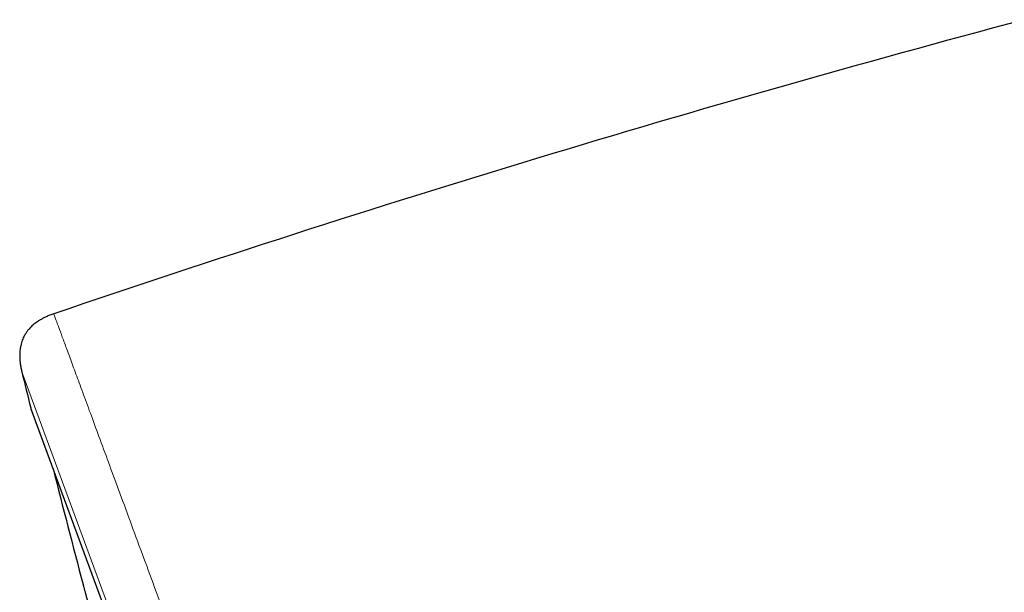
# Model space of a CAD drawing. Header units: millimetres. Extents: x 8 to 541, y 12 to 744.
# Tile 602 of 656: x 58 to 82, y 730 to 744. Entities that reach past the tile are written whole.
import ezdxf

# ---------------------------------------------------------------- set-up
doc = ezdxf.new("R2010")
doc.units = ezdxf.units.MM

msp = doc.modelspace()

# ---------------------------------------------------------------- linework, layer by layer
at = {"color": 252, "linetype": 'Continuous', "lineweight": 0}
for p, q in [((81.323, 671.742), (57.878, 735.298)), ((58.094, 734.419), (80.917, 672.551))]:
    msp.add_line(p, q, dxfattribs=at)
at = {"color": 7, "linetype": 'Continuous', "lineweight": 30}
msp.add_line((58.101, 734.398), (80.908, 672.571), dxfattribs=at)
for centre, radius, start, end in [((177.28, 387.891), 368.446, 104.92382, 108.78115), ((349.26, 806.685), 300, 193.76606, 193.93886), ((58.288, 734.467), 0.2, 193.9389, 200.2488), ((349.419, 806.744), 300, 194.24221, 194.80244)]:
    msp.add_arc(centre, radius, start, end, dxfattribs=at)
for points, knots in [([(58.657, 736.719), (58.624, 736.708), (58.563, 736.686), (58.476, 736.649), (58.399, 736.611), (58.331, 736.574), (58.271, 736.536), (58.218, 736.499), (58.17, 736.461), (58.126, 736.423), (58.087, 736.384), (58.055, 736.349), (58.028, 736.316), (58.004, 736.286), (57.982, 736.254), (57.959, 736.217), (57.935, 736.175), (57.911, 736.126), (57.887, 736.071), (57.866, 736.007), (57.85, 735.942), (57.838, 735.877), (57.83, 735.812), (57.825, 735.742), (57.825, 735.666), (57.829, 735.583), (57.839, 735.494), (57.854, 735.398), (57.87, 735.332), (57.878, 735.298)], [0, 0, 0, 0, 0.056401, 0.107713, 0.154408, 0.19691, 0.235599, 0.270805, 0.302813, 0.336431, 0.366334, 0.39276, 0.415889, 0.435871, 0.456329, 0.479836, 0.506421, 0.536156, 0.569179, 0.605708, 0.646055, 0.679073, 0.714692, 0.753168, 0.794797, 0.839911, 0.888876, 0.942094, 1, 1, 1, 1]), ([(59.375, 730.098), (59.375, 730.098), (59.375, 730.098), (59.376, 730.095), (59.378, 730.089), (59.38, 730.079), (59.384, 730.065), (59.389, 730.048), (59.394, 730.027), (59.401, 730.002), (59.409, 729.973), (59.418, 729.941), (59.427, 729.907), (59.437, 729.869), (59.448, 729.829), (59.46, 729.785), (59.473, 729.737), (59.487, 729.686), (59.502, 729.632), (59.517, 729.576), (59.533, 729.517), (59.549, 729.456), (59.567, 729.393), (59.585, 729.327), (59.603, 729.258), (59.623, 729.186), (59.643, 729.112), (59.664, 729.037), (59.684, 728.961), (59.705, 728.884), (59.726, 728.805), (59.748, 728.724), (59.77, 728.644), (59.785, 728.59), (59.792, 728.564)], [0, 0, 0, 0, 0.010933, 0.043479, 0.074919, 0.10636, 0.138019, 0.169678, 0.202035, 0.234393, 0.266989, 0.299586, 0.330944, 0.362302, 0.393874, 0.425446, 0.457703, 0.489959, 0.522454, 0.554948, 0.586424, 0.617899, 0.649593, 0.681288, 0.713673, 0.746059, 0.778684, 0.811308, 0.842754, 0.874201, 0.905863, 0.937526, 0.969874, 1, 1, 1, 1])]:
    msp.add_open_spline(points, degree=3, knots=knots, dxfattribs=at)
at = {"color": 252, "linetype": 'Continuous', "lineweight": 0}
msp.add_open_spline([(58.657, 736.719), (58.659, 736.713), (58.663, 736.701), (58.7, 736.602), (58.758, 736.445), (58.84, 736.224), (58.943, 735.942), (59.069, 735.601), (59.216, 735.203), (59.384, 734.747), (59.575, 734.231), (59.788, 733.653), (60.023, 733.015), (60.28, 732.32), (60.556, 731.571), (60.851, 730.772), (61.162, 729.928), (61.489, 729.041), (61.834, 728.106), (62.198, 727.121), (62.58, 726.085), (62.98, 725.001), (63.395, 723.875), (63.824, 722.711), (64.264, 721.518), (64.714, 720.299), (65.172, 719.057), (65.641, 717.786), (66.122, 716.482), (66.615, 715.146), (67.119, 713.78), (67.63, 712.396), (68.146, 710.995), (68.665, 709.589), (69.185, 708.18), (69.704, 706.772), (70.225, 705.359), (70.751, 703.935), (71.28, 702.502), (71.81, 701.063), (72.339, 699.63), (72.865, 698.205), (73.383, 696.799), (73.893, 695.416), (74.395, 694.057), (74.889, 692.716), (75.379, 691.388), (75.863, 690.076), (76.34, 688.784), (76.806, 687.52), (77.261, 686.288), (77.7, 685.098), (78.123, 683.95), (78.53, 682.847), (78.923, 681.782), (79.302, 680.753), (79.668, 679.762), (80.018, 678.812), (80.351, 677.911), (80.665, 677.06), (80.958, 676.265), (81.23, 675.528), (81.481, 674.848), (81.712, 674.223), (81.923, 673.649), (82.115, 673.13), (82.285, 672.667), (82.434, 672.265), (82.56, 671.924), (82.662, 671.646), (82.741, 671.432), (82.798, 671.278), (82.829, 671.192), (82.843, 671.157), (82.839, 671.167), (82.839, 671.167)], degree=3, knots=[0, 0, 0, 0, 0.014, 0.028, 0.042, 0.056, 0.07, 0.08375, 0.0975, 0.11125, 0.125, 0.139, 0.153, 0.167, 0.181, 0.195, 0.20875, 0.2225, 0.23625, 0.25, 0.264, 0.278, 0.292, 0.306, 0.32, 0.33375, 0.3475, 0.36125, 0.375, 0.389, 0.403, 0.417, 0.431, 0.445, 0.45875, 0.4725, 0.48625, 0.5, 0.514, 0.528, 0.542, 0.556, 0.57, 0.58375, 0.5975, 0.61125, 0.625, 0.639, 0.653, 0.667, 0.681, 0.695, 0.70875, 0.7225, 0.73625, 0.75, 0.764, 0.778, 0.792, 0.806, 0.82, 0.83375, 0.8475, 0.86125, 0.875, 0.889, 0.903, 0.917, 0.931, 0.945, 0.95875, 0.9725, 0.98625, 1, 1, 1, 1, 1], dxfattribs=at)

doc.saveas('drawing.dxf')
